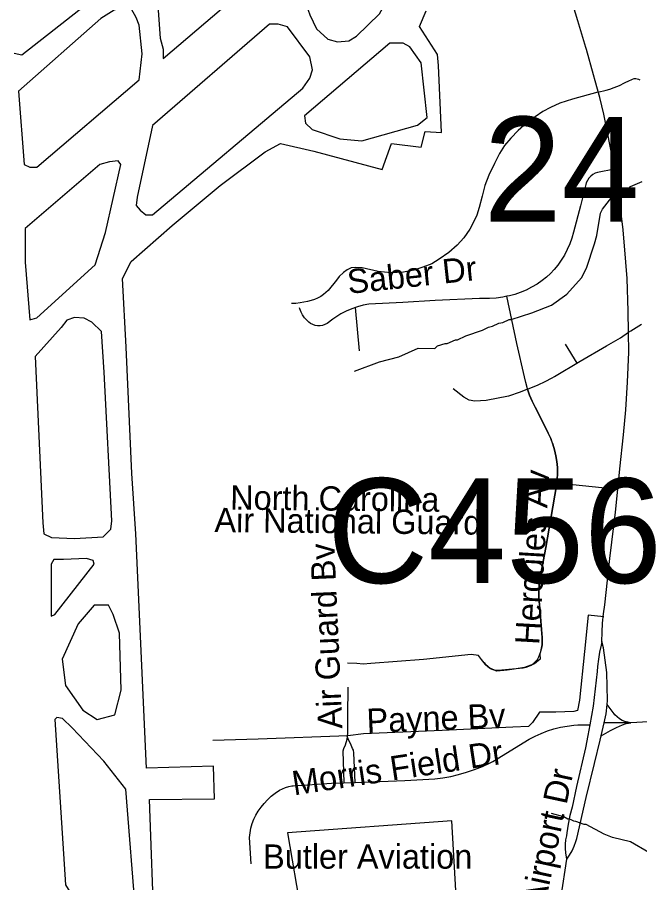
# Model space of a CAD drawing. Extents: x 1383679 to 1536984, y 460658 to 651027.
# Drawn here: x 1421955 to 1424392, y 537796 to 541184 of the extents above; entities that cross this region are included whole.
import ezdxf

# ---------------------------------------------------------------- set-up
doc = ezdxf.new("R2010")
doc.units = 0
for name, color, linetype in [('Exist Aviation Commercial or Municipal Perimeter Paved', 7, 'Continuous'), ('Exist Hydrographic Misc Water Feature', 7, 'Continuous'), ('Exist Road Non-System Type 51', 7, 'Continuous'), ('Exist Road Non-System Type 51 Label', 7, 'Continuous'), ('Exist Road Secondary Structure Culvert Number Label', 7, 'Continuous'), ('Exist Road Secondary Structure Standard Bridge Number Label', 7, 'Continuous')]:
    doc.layers.add(name, color=color, linetype=linetype)

msp = doc.modelspace()

# ---------------------------------------------------------------- linework, layer by layer
at = {"layer": 'Exist Aviation Commercial or Municipal Perimeter Paved'}
for points in [[(1422526.4, 541022.9), (1423115.2, 541525), (1423115.2, 541576), (1423100.2, 541630.5), (1423074, 541681.5), (1423040.2, 541721.5), (1422999, 541732.4), (1422954, 541717.9), (1422920.2, 541703.3), (1422526.4, 541386.7), (1422507.7, 541354), (1422500.2, 541303), (1422515.2, 541102.9), (1422526.4, 541059.2), (1422526.4, 541022.9)], [(1423100.2, 541288.5), (1423081.5, 541248.5), (1423100.2, 541193.9), (1423126.5, 541139.3), (1423171.5, 541099.3), (1423209, 541088.4), (1423254, 541092), (1423284, 541110.2), (1423374, 541197.5), (1423400.3, 541244.8), (1423385.3, 541314), (1423321.5, 541383.1), (1423276.5, 541383.1), (1423227.7, 541383.1), (1423179, 541364.9), (1423130.2, 541324.9), (1423100.2, 541288.5)], [(1422275.2, 541273.9), (1421973.3, 541035.6), (1421943.3, 541042.9)], [(1421960.1, 540895.5), (1421982.6, 540608), (1422005.1, 540597.1), (1422031.4, 540597.1), (1422432.7, 540939.2), (1422443.9, 541041.1), (1422432.7, 541153.9), (1422421.4, 541183), (1422402.7, 541215.7), (1422376.4, 541226.6), (1422335.2, 541212.1), (1422282.7, 541179.3), (1421960.1, 540895.5)], [(1422492.7, 537584.2), (1422473.2, 538121.8), (1422727.1, 538124.6), (1422723.3, 538251.9), (1422460.8, 538244.7), (1422419.5, 539161.6), (1422404.5, 539398.1), (1422382, 539893), (1422367, 540162.3), (1422400.8, 540227.8), (1422562.1, 540369.7), (1422749.6, 540526.2), (1422925.8, 540657.2), (1422985.8, 540689.9), (1423117.1, 540660.8), (1423383.4, 540588), (1423420.9, 540689.9), (1423537.1, 540675.4), (1423552.1, 540737.2), (1423615.9, 540733.6), (1423604.6, 540995.6), (1423600.9, 541039.2), (1423529.6, 541148.4), (1423555.9, 541210.3)], [(1422485.2, 540760.9), (1422425.2, 540480.7), (1422421.4, 540447.9), (1422436.4, 540429.7), (1422458.9, 540411.5), (1422485.2, 540411.5), (1423074, 540906.4), (1423100.2, 540946.4), (1423111.5, 540979.2), (1423100.2, 541030.1), (1423014, 541146.6), (1422976.5, 541157.5), (1422942.7, 541157.5), (1422485.2, 540760.9)], [(1423413.4, 541082.9), (1423079.6, 540799.1), (1423083.4, 540770), (1423109.6, 540744.5), (1423218.4, 540708.1), (1423304.6, 540700.8), (1423522.1, 540762.7), (1423559.6, 540791.8), (1423537.1, 541006.5), (1423492.1, 541068.3), (1423465.9, 541082.9), (1423447.1, 541082.9), (1423413.4, 541082.9)], [(1421986.4, 540226), (1422005.1, 540000.4), (1422031.4, 540007.6), (1422260.2, 540215.1), (1422301.4, 540342.4), (1422361.4, 540608), (1422350.2, 540622.6), (1422316.4, 540619), (1422278.9, 540608), (1421986.4, 540357), (1421986.4, 540226)], [(1422127, 539969.4), (1422025.8, 539856.6), (1422055.8, 539205.3), (1422059.5, 539161.6), (1422089.5, 539147.1), (1422179.5, 539143.4), (1422292, 539150.7), (1422322, 539179.8), (1422325.8, 539212.6), (1422295.8, 539794.8), (1422284.5, 539954.9), (1422247, 539991.3), (1422217, 540005.8), (1422179.5, 540009.5), (1422149.5, 539998.5), (1422127, 539969.4)], [(1422087.6, 539043.4), (1422087.6, 538839.6), (1422102.6, 538846.9), (1422256.4, 539043.4), (1422252.7, 539057.9), (1422226.4, 539065.2), (1422136.4, 539061.6), (1422098.9, 539061.6), (1422087.6, 539043.4)], [(1422330.9, 538846.4), (1422312.2, 538882.7), (1422256.1, 538882.7), (1422193.7, 538810), (1422131.3, 538670.9), (1422143.8, 538568), (1422212.4, 538471.2), (1422268.5, 538434.9), (1422337.1, 538453), (1422362.1, 538549.8), (1422355.9, 538773.7), (1422330.9, 538846.4)], [(1422102.6, 538435.7), (1422143.9, 537788), (1422185.2, 537722.5), (1422308.9, 537609.7), (1422365.2, 537547.8), (1422398.9, 537540.6), (1422410.2, 537558.8), (1422421.4, 537653.4), (1422380.2, 538162.8), (1422293.9, 538271.9), (1422170.1, 538402.9), (1422132.6, 538439.3), (1422110.1, 538443), (1422102.6, 538435.7)], [(1423693.8, 537403.2), (1423656.3, 538038.5), (1423014, 537991.8), (1423066.5, 537678.8)]]:
    msp.add_lwpolyline(points, dxfattribs=at)
at = {"layer": 'Exist Hydrographic Misc Water Feature'}
for points in [[(1423275.3, 539799.4), (1423373.4, 539836), (1423449.8, 539855.2), (1423524.7, 539889.5), (1423590.6, 539888), (1423600.8, 539897.8), (1423631, 539907.1), (1423639, 539906.9), (1423671.4, 539922.2), (1423679.4, 539922), (1423711.7, 539937.3), (1423776.2, 539959.8), (1423800.5, 539971.3), (1423816.6, 539974.9), (1423840.8, 539986.4), (1423856.9, 539990), (1423881.2, 540001.4), (1423889.2, 540001.3), (1423969.7, 540027.4), (1424046.4, 540057.7), (1424107.3, 540100.3), (1424164.7, 540165), (1424183.6, 540202.5), (1424215.6, 540297.8), (1424224.3, 540329.6), (1424238.3, 540417.2), (1424246.6, 540433), (1424283.6, 540480.2), (1424351.9, 540517.1), (1424356.6, 540522.5), (1424402.6, 540541.5)], [(1424593.3, 537786.4), (1424542.4, 537839.5), (1424487.4, 537884.7), (1424428, 537914.1), (1424356.9, 537955.7), (1424285.2, 537973.3), (1424253.5, 537986), (1424182.3, 538023.6), (1424174.3, 538023.8), (1424142.6, 538036.4), (1424134.6, 538036.6), (1424118.8, 538045), (1424110.8, 538045.1), (1424094.9, 538053.5), (1424047.2, 538066.6)]]:
    msp.add_lwpolyline(points, dxfattribs=at)
at = {"layer": 'Exist Road Non-System Type 51'}
for p, q in [((1423295, 539879.1), (1423280.1, 540048.5)), ((1424100.8, 539904.4), (1424145.8, 539830.1)), ((1424068, 539361.5), (1424306.4, 539337.3)), ((1424241.2, 538370.7), (1424252.8, 538422.6)), ((1424357.2, 538422.7), (1424252.8, 538422.6)), ((1423234.5, 538187.5), (1423278.8, 538189.2))]:
    msp.add_line(p, q, dxfattribs=at)
for points in [[(1424293.5, 540589.8), (1424278.3, 540673.9), (1424265.6, 540739.7), (1424251.4, 540805.2), (1424235.6, 540870.3), (1424218.3, 540935.1), (1424211.3, 540959.4), (1424183.7, 541058), (1424181.4, 541066), (1424150.6, 541170.9), (1424117.6, 541279.3)], [(1424228.4, 540891.2), (1424261.1, 540898.9), (1424275.6, 540903.5), (1424292, 540910.1), (1424313, 540918), (1424332.8, 540927.8), (1424352.4, 540937), (1424358.4, 540939.9), (1424363.9, 540942.2), (1424370.9, 540944.8), (1424377.4, 540944.9), (1424382.9, 540944), (1424387.9, 540942.1), (1424393.1, 540939)], [(1424228.4, 540891.2), (1424128.8, 540863.9), (1424079.6, 540847.8), (1424042.6, 540831.8), (1424013.6, 540815.8), (1423982.5, 540794.8), (1423949.4, 540769.8), (1423916.4, 540741.7), (1423888.4, 540711.7), (1423863.2, 540682.6), (1423843.2, 540650.5), (1423823.2, 540612.5), (1423802.1, 540566.4), (1423786.1, 540525.3), (1423776.1, 540484.2), (1423764.1, 540440.2), (1423754.1, 540409.1), (1423742.1, 540382.1), (1423727.1, 540355), (1423704, 540320.9), (1423678, 540291.9), (1423644.9, 540263.8), (1423606.9, 540236.8), (1423577.9, 540219.8), (1423543.8, 540205.8), (1423508.6, 540194.8), (1423467.6, 540186.8), (1423417.5, 540183.8), (1423368.4, 540188.8), (1423305.4, 540203.8), (1423281.2, 540205.1), (1423262.9, 540203.4), (1423246.5, 540196.1), (1423232.9, 540185.8), (1423216.1, 540170), (1423205.4, 540154.9), (1423172.8, 540115.1), (1423163.4, 540106.5), (1423154.4, 540098.8), (1423144.1, 540091.1), (1423130.8, 540084.2), (1423118.8, 540079.5), (1423105.9, 540075.2), (1423091.4, 540071.8), (1423077.1, 540068.8), (1423062.6, 540066.7), (1423046.4, 540064.1), (1423028.8, 540063.7)], [(1424293.5, 540589.8), (1424227, 540577.3), (1424217.4, 540573.6), (1424208.5, 540568.5), (1424200.4, 540562), (1424193.4, 540554.4), (1424187.7, 540545.8), (1424183.3, 540536.5), (1424181.3, 540530.3), (1424160.4, 540446.2), (1424133.2, 540342.7), (1424126.5, 540319.6), (1424118.3, 540297), (1424108.6, 540275), (1424097.5, 540253.7), (1424085, 540233.2), (1424071.2, 540213.5), (1424057.8, 540196.9), (1424043.2, 540181.3), (1424027.5, 540166.8), (1424010.7, 540153.6), (1423990.5, 540139.9), (1423969.3, 540127.6), (1423947.5, 540116.6), (1423924.9, 540107.1), (1423903.7, 540099.7), (1423882.1, 540093.8), (1423872.5, 540092)], [(1424348.6, 539951.1), (1424347.7, 540034.5), (1424343.2, 540162.3), (1424338.3, 540225.7), (1424327, 540351.7), (1424320.1, 540415.7), (1424311.7, 540479.5), (1424301.8, 540543.1), (1424296.7, 540572.3), (1424293.5, 540589.8)], [(1423872.5, 540092), (1423856.2, 540088.8), (1423830.1, 540085.4), (1423803.9, 540083.5), (1423777.5, 540083.2), (1423765.6, 540083.6), (1423591.1, 540075.7), (1423465.3, 540067.7), (1423332.4, 540061.3), (1423309.4, 540056.8), (1423286.8, 540050.8), (1423280.1, 540048.5)], [(1423953.6, 539728.5), (1423953.2, 539729.6), (1423946.4, 539754.5), (1423941.8, 539776.4), (1423911.3, 539907.3), (1423872.5, 540092)], [(1423280.1, 540048.5), (1423264.7, 540043.3), (1423243.1, 540034.3), (1423222.2, 540023.9), (1423190.8, 540002.4), (1423168.1, 539986), (1423159.6, 539981.4), (1423150.5, 539978.2), (1423140.9, 539976.6), (1423131.3, 539976.5), (1423121.7, 539978), (1423112.5, 539981.1), (1423104, 539985.6), (1423096.3, 539991.4), (1423089.6, 539998.4), (1423089.3, 539998.8), (1423080.4, 540008.4), (1423072.7, 540019), (1423066.3, 540030.5), (1423061.4, 540042.6), (1423060, 540047.1)], [(1424348.6, 539951.1), (1424357.5, 539957), (1424398.9, 539982.8)], [(1423953.6, 539728.5), (1423995, 539745.6), (1424022.7, 539758.8), (1424049.8, 539773.5), (1424058.6, 539778.6), (1424159.4, 539838.2), (1424262.4, 539898.5), (1424317, 539929.9), (1424348.6, 539951.1)], [(1424306.4, 539337.3), (1424314.6, 539416.5), (1424328.9, 539549.9), (1424338.3, 539647.4), (1424344.9, 539755.7), (1424349.5, 539873.7), (1424348.6, 539951.1)], [(1423953.6, 539728.4), (1423961.5, 539705.1), (1423971.2, 539681.1), (1423971.9, 539679.8), (1423977.4, 539668.6), (1423982.5, 539657.8), (1424025.8, 539572.8), (1424034.1, 539556.8), (1424043.9, 539535.3), (1424048.6, 539522.7), (1424052.1, 539513.3), (1424058.9, 539490.8), (1424064.1, 539467.8), (1424067.8, 539444.7), (1424069.9, 539421.2), (1424070.5, 539397.8), (1424069.4, 539374.2), (1424068, 539361.5), (1424066.8, 539350.9), (1424045.6, 539229.6), (1424024.4, 539109.1), (1424005.4, 539005.2), (1424002.4, 538987.3), (1423999.2, 538961.8), (1423997.9, 538936.2), (1423998, 538910.6), (1423999.6, 538885), (1424010, 538755.4), (1424011, 538741.6), (1424010.4, 538727.8), (1424008.2, 538714.2), (1424004.5, 538700.9), (1424001.9, 538690.4), (1424002.8, 538671.3), (1423980.5, 538653.2), (1423941.8, 538638.8), (1423900.2, 538631.8), (1423873.1, 538627.8), (1423832.9, 538624.9), (1423808, 538634.2), (1423789, 538650.8), (1423773.4, 538669.9), (1423761.2, 538685.2), (1423732.5, 538690.1), (1423545.2, 538669.6), (1423340.2, 538654.8), (1423310, 538652.4), (1423285.1, 538654.8), (1423248.4, 538655.8)], [(1423953.6, 539728.4), (1423924.9, 539716.5), (1423878.1, 539701.3), (1423791.5, 539684), (1423747.4, 539681.5), (1423724.9, 539685.7), (1423703.2, 539697.3), (1423662.4, 539730.1)], [(1424068, 539361.5), (1424069.4, 539374.3), (1424070.4, 539397.8), (1424069.9, 539421.3), (1424067.8, 539444.7), (1424064.1, 539467.9), (1424058.9, 539490.8), (1424052.1, 539513.3), (1424043.9, 539535.4), (1424034.2, 539556.8), (1424025.8, 539572.7), (1423982.5, 539657.8), (1423971.3, 539681.1), (1423961.5, 539705.1), (1423953.6, 539728.5)], [(1423782.8, 538659.1), (1423788.8, 538650.9), (1423795.9, 538643.6), (1423804, 538637.6), (1423813, 538633), (1423822.6, 538629.7), (1423832.6, 538628), (1423842.7, 538627.9), (1423852.7, 538629.4), (1423853, 538629.4), (1423936.3, 538638), (1423947.2, 538639.9), (1423957.7, 538643.4), (1423967.7, 538648.3), (1423976.8, 538654.6), (1423984.9, 538662.1), (1423991.9, 538670.7), (1423997.6, 538680.2), (1424001.8, 538690.5), (1424004.6, 538700.9), (1424008.3, 538714.2), (1424010.4, 538727.8), (1424011, 538741.6), (1424010, 538755.4), (1424009.9, 538755.8), (1423999.7, 538885), (1423998, 538910.6), (1423997.8, 538936.2), (1423999.3, 538961.8), (1424002.3, 538987.3), (1424005.4, 539005.3), (1424024.4, 539109.1), (1424045.6, 539229.6), (1424066.8, 539350.9), (1424068, 539361.5)], [(1424244.4, 538740.3), (1424245.1, 538776.7), (1424247.3, 538813), (1424251.1, 538849.3), (1424256.3, 538884.6), (1424275.7, 539065.9), (1424297.1, 539246.7), (1424306.4, 539337.3)], [(1424251.8, 538836.9), (1424190.4, 538843.5), (1424176.5, 538701.6), (1424156.9, 538511.3), (1424148.9, 538470.5), (1424133.9, 538466.4), (1424064.6, 538464.1), (1424000.1, 538463.3), (1423973, 538423.2), (1423957.4, 538407.6), (1423895.1, 538404.7), (1423785.5, 538400.1), (1423619.5, 538392.6), (1423311.5, 538378.8), (1423249.4, 538371.7)], [(1424244.4, 538740.3), (1424241.9, 538726.2), (1424235.4, 538698.7), (1424230.4, 538670.8), (1424226.9, 538642.7), (1424225.4, 538622.7), (1424210.5, 538487.2), (1424197, 538414.1)], [(1424264.6, 538493.3), (1424266.4, 538509.4), (1424263.4, 538618.9), (1424251, 538716), (1424244.4, 538740.3)], [(1423249.8, 538561.2), (1423248.6, 538450.8), (1423248.6, 538381.8), (1423247, 538370.5)], [(1424252.8, 538422.6), (1424260.4, 538456.9), (1424264.6, 538493.3)], [(1424357.2, 538422.7), (1424345.5, 538424.2), (1424334, 538427.3), (1424323.1, 538431.8), (1424312.9, 538437.8), (1424303.5, 538445), (1424295.2, 538453.5), (1424292.2, 538457.1), (1424264.6, 538493.3)], [(1424659.6, 538453.2), (1424657.7, 538452.8), (1424611.3, 538445.3), (1424564.6, 538439.2), (1424495.6, 538432.2), (1424426.5, 538426.7), (1424357.2, 538422.7)], [(1423278.8, 538189.2), (1423472.9, 538196.7), (1423590, 538202.8), (1423621.4, 538206.9), (1423652.5, 538212.6), (1423683.3, 538219.9), (1423713.8, 538228.6), (1423745.3, 538239.5), (1423776.4, 538251.8), (1423806.8, 538265.6), (1423817.5, 538270.9), (1423959.7, 538357.7), (1423982.9, 538370), (1424006.9, 538380.9), (1424031.4, 538390.4), (1424056.5, 538398.4), (1424082.1, 538404.8), (1424107.9, 538409.7), (1424134, 538413.1), (1424149.6, 538414.3), (1424197, 538414.1)], [(1424197, 538414.1), (1424189.3, 538372.6), (1424179.8, 538324), (1424145.3, 538172.4), (1424127.7, 538092.5), (1424119.2, 538059.2), (1424112.2, 538025.6), (1424106.8, 537991.6), (1424105.4, 537980.4), (1424102.2, 537963.7), (1424100.5, 537946.7), (1424100.5, 537929.7), (1424102, 537912.7), (1424105, 537896), (1424107.1, 537888)], [(1424241.2, 538370.7), (1424278, 538392), (1424301.4, 538403.7), (1424325.5, 538414), (1424339.5, 538419.3), (1424357.2, 538422.7)], [(1423249.4, 538371.7), (1422898.8, 538358.2), (1422721, 538353.5)], [(1423247, 538370.5), (1423245.1, 538357.2), (1423238.6, 538334.4), (1423232.3, 538320), (1423230.4, 538310.6), (1423232.9, 538229.8), (1423234.5, 538187.5)], [(1423278.8, 538189.2), (1423273.2, 538304.7), (1423271.3, 538314.7), (1423268.5, 538322.2), (1423259.8, 538340.9), (1423252.6, 538356.2), (1423247, 538370.5)], [(1424107.1, 537888), (1424118, 537904.3), (1424127.6, 537921.3), (1424135.8, 537939.1), (1424142.5, 537957.5), (1424145.8, 537968.7), (1424183.3, 538129.8), (1424215.5, 538263.2), (1424237.6, 538354.5), (1424241.2, 538370.7)], [(1422871.1, 537870.7), (1422864.8, 537973.5), (1422866.7, 537991.7), (1422870.1, 538009.7), (1422875.1, 538027.4), (1422881.6, 538044.5), (1422889.6, 538061.1), (1422898.9, 538076.9), (1422909.6, 538091.8), (1422921.5, 538105.8), (1422921.6, 538106), (1422935.2, 538120.7), (1422949.9, 538134.4), (1422965.6, 538146.8), (1422982.3, 538158), (1422993.6, 538164.4), (1423005.6, 538169.4), (1423018.1, 538172.9), (1423030.9, 538174.9), (1423035.9, 538175.2), (1423186.2, 538185.6), (1423234.5, 538187.5)], [(1423922.7, 537002.6), (1423937, 537066), (1423990.6, 537299.4), (1424038.8, 537516.4), (1424055.5, 537590.6), (1424084.9, 537742.2), (1424107.1, 537888)]]:
    msp.add_lwpolyline(points, dxfattribs=at)

# ---------------------------------------------------------------- texts
at = {"layer": 'Exist Road Non-System Type 51 Label'}
for s, rotation, p in [('Saber Dr', 6.1821, (1423252.6, 540101.3)), ('Hercules Av', 86.6567, (1423999, 538726)), ('North Carolina', 359.3782, (1422788.5, 539257.3)), ('Air National Guard', 359.4222, (1422727, 539169.3)), ('Air Guard Bv', 92.5202, (1423228.5, 538400.1)), ('Payne Bv', 2.3105, (1423324.8, 538382.4)), ('Morris Field Dr', 8.5858, (1423038.6, 538137.9)), ('Airport Dr', 77.9049, (1424019.9, 537698.7)), ('Butler Aviation', 0.0009, (1422917.8, 537851.2))]:
    msp.add_text(s, height=95, rotation=rotation, dxfattribs=at).set_placement(p)
at = {"layer": 'Exist Road Secondary Structure Culvert Number Label'}
msp.add_text('C456', height=410.1, dxfattribs=at).set_placement((1423168.2, 538969.4))
at = {"layer": 'Exist Road Secondary Structure Standard Bridge Number Label'}
msp.add_text('24', height=410.1, dxfattribs=at).set_placement((1423781.5, 540384.5))

doc.saveas('drawing.dxf')
